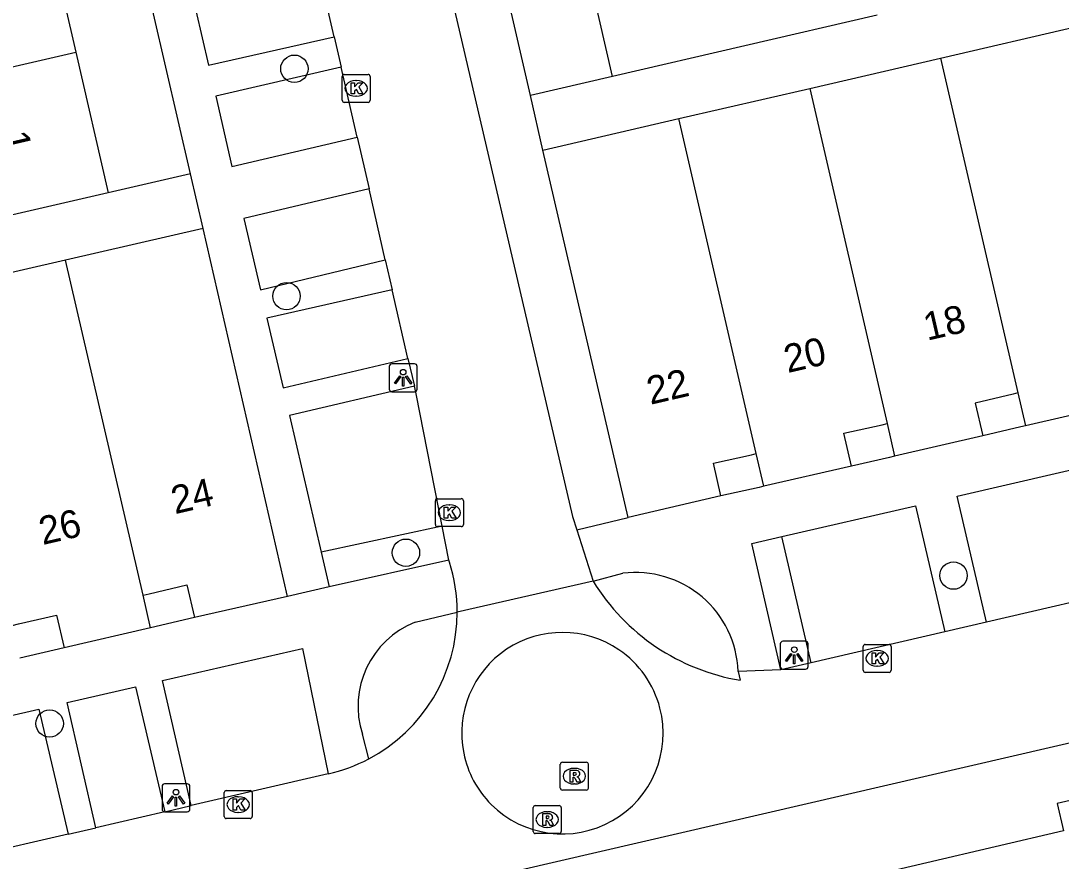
# Model space of a CAD drawing. Extents: x 156414 to 157775, y 382335 to 383765.
# Drawn here: x 157019.6 to 157056.8, y 383154.44 to 383184.48 of the extents above; entities that cross this region are included whole.
import ezdxf

# ---------------------------------------------------------------- set-up
doc = ezdxf.new("R2010")
doc.units = 0
for name, color, linetype in [('IMGEO_Boom', 7, 'Continuous'), ('IMGEO_Kolk', 7, 'Continuous'), ('IMGEO_Lichtpunt', 7, 'Continuous'), ('IMGEO_Pand', 7, 'Continuous'), ('IMGEO_Pand_nummerreeks', 7, 'Continuous'), ('IMGEO_Rijbaan_lokaal_gesloten', 7, 'Continuous'), ('IMGEO_Rijbaan_lokaal_open', 7, 'Continuous'), ('IMGEO_Rioolput', 7, 'Continuous'), ('IMGEO_Voetpad_open', 7, 'Continuous')]:
    doc.layers.add(name, color=color, linetype=linetype)

msp = doc.modelspace()

# ---------------------------------------------------------------- linework, layer by layer
at = {"layer": 'IMGEO_Boom'}
for centre in [(157029.382, 383182.772), (157029.102, 383174.645), (157033.372, 383165.471), (157052.95, 383164.652), (157020.634, 383159.363)]:
    msp.add_circle(centre, 0.489, dxfattribs=at)
at = {"layer": 'IMGEO_Kolk'}
for p, q in [((157031.091, 383181.644), (157031.091, 383182.496)), ((157031.166, 383182.57), (157032.018, 383182.57)), ((157031.579, 383182.35), (157031.604, 383182.35)), ((157032.092, 383182.496), (157032.092, 383181.644)), ((157032.018, 383181.57), (157031.166, 383181.57)), ((157031.602, 383181.79), (157031.577, 383181.79)), ((157034.498, 383167.403), (157035.35, 383167.403)), ((157034.423, 383166.477), (157034.423, 383167.329)), ((157034.911, 383167.183), (157034.936, 383167.183)), ((157035.424, 383167.329), (157035.424, 383166.477)), ((157034.934, 383166.623), (157034.909, 383166.623)), ((157035.35, 383166.403), (157034.498, 383166.403)), ((157049.793, 383162.194), (157050.645, 383162.194)), ((157049.718, 383161.268), (157049.718, 383162.12)), ((157050.206, 383161.974), (157050.231, 383161.974)), ((157050.719, 383162.12), (157050.719, 383161.268)), ((157050.229, 383161.414), (157050.204, 383161.414)), ((157050.645, 383161.194), (157049.793, 383161.194)), ((157026.949, 383156.969), (157027.801, 383156.969)), ((157026.874, 383156.043), (157026.874, 383156.895)), ((157027.362, 383156.749), (157027.387, 383156.749)), ((157027.875, 383156.895), (157027.875, 383156.043)), ((157027.801, 383155.969), (157026.949, 383155.969)), ((157027.385, 383156.189), (157027.36, 383156.189))]:
    msp.add_line(p, q, dxfattribs=at)
for points in [[(157031.091, 383181.644), (157031.091, 383182.496)], [(157031.166, 383182.57), (157032.018, 383182.57)], [(157031.412, 383182.27), (157031.535, 383182.27), (157031.535, 383182.119), (157031.665, 383182.27), (157031.829, 383182.27), (157031.683, 383182.119), (157031.836, 383181.87), (157031.684, 383181.87), (157031.599, 383182.034), (157031.535, 383181.967), (157031.535, 383181.87), (157031.412, 383181.87), (157031.412, 383182.27)], [(157032.092, 383182.496), (157032.092, 383181.644)], [(157032.018, 383181.57), (157031.166, 383181.57)], [(157034.498, 383167.403), (157035.35, 383167.403)], [(157034.423, 383166.477), (157034.423, 383167.329)], [(157034.744, 383167.103), (157034.867, 383167.103), (157034.867, 383166.952), (157034.997, 383167.103), (157035.161, 383167.103), (157035.015, 383166.952), (157035.168, 383166.703), (157035.016, 383166.703), (157034.931, 383166.867), (157034.867, 383166.8), (157034.867, 383166.703), (157034.744, 383166.703), (157034.744, 383167.103)], [(157035.424, 383167.329), (157035.424, 383166.477)], [(157035.35, 383166.403), (157034.498, 383166.403)], [(157049.793, 383162.194), (157050.645, 383162.194)], [(157049.718, 383161.268), (157049.718, 383162.12)], [(157050.039, 383161.894), (157050.162, 383161.894), (157050.162, 383161.743), (157050.292, 383161.894), (157050.456, 383161.894), (157050.31, 383161.743), (157050.463, 383161.494), (157050.311, 383161.494), (157050.226, 383161.658), (157050.162, 383161.591), (157050.162, 383161.494), (157050.039, 383161.494), (157050.039, 383161.894)], [(157050.719, 383162.12), (157050.719, 383161.268)], [(157050.645, 383161.194), (157049.793, 383161.194)], [(157026.949, 383156.969), (157027.801, 383156.969)], [(157026.874, 383156.043), (157026.874, 383156.895)], [(157027.195, 383156.669), (157027.318, 383156.669), (157027.318, 383156.518), (157027.448, 383156.669), (157027.612, 383156.669), (157027.466, 383156.518), (157027.619, 383156.269), (157027.467, 383156.269), (157027.382, 383156.433), (157027.318, 383156.366), (157027.318, 383156.269), (157027.195, 383156.269), (157027.195, 383156.669)], [(157027.875, 383156.895), (157027.875, 383156.043)], [(157027.801, 383155.969), (157026.949, 383155.969)]]:
    msp.add_lwpolyline(points, dxfattribs=at)
for centre, start, end in [((157031.168, 383182.494), 91.552, 178.448), ((157031.168, 383182.494), 91.552, 178.448), ((157032.016, 383182.494), 1.552, 88.448), ((157032.016, 383182.494), 1.552, 88.448), ((157031.168, 383181.646), 181.552, 268.448), ((157031.168, 383181.646), 181.552, 268.448), ((157032.016, 383181.646), 271.552, 358.448), ((157032.016, 383181.646), 271.552, 358.448), ((157034.5, 383167.327), 91.552, 178.448), ((157034.5, 383167.327), 91.552, 178.448), ((157035.348, 383167.327), 1.552, 88.448), ((157035.348, 383167.327), 1.552, 88.448), ((157034.5, 383166.479), 181.552, 268.448), ((157034.5, 383166.479), 181.552, 268.448), ((157035.348, 383166.479), 271.552, 358.448), ((157035.348, 383166.479), 271.552, 358.448), ((157049.795, 383162.118), 91.552, 178.448), ((157049.795, 383162.118), 91.552, 178.448), ((157050.643, 383162.118), 1.552, 88.448), ((157050.643, 383162.118), 1.552, 88.448), ((157049.795, 383161.27), 181.552, 268.448), ((157049.795, 383161.27), 181.552, 268.448), ((157050.643, 383161.27), 271.552, 358.448), ((157050.643, 383161.27), 271.552, 358.448), ((157026.951, 383156.893), 91.552, 178.448), ((157026.951, 383156.893), 91.552, 178.448), ((157027.799, 383156.893), 1.552, 88.448), ((157027.799, 383156.893), 1.552, 88.448), ((157026.951, 383156.045), 181.552, 268.448), ((157026.951, 383156.045), 181.552, 268.448), ((157027.799, 383156.045), 271.552, 358.448), ((157027.799, 383156.045), 271.552, 358.448)]:
    msp.add_arc(centre, 0.0765, start, end, dxfattribs=at)
for centre, major_axis, ratio, start_param, end_param in [((157031.578, 383182.07), (-0.387, 0.002), 0.722429, 4.712389, 7.853982), ((157031.603, 383182.07), (-0.39, 0.002), 0.717154, 1.570796, 4.712389), ((157034.91, 383166.903), (-0.387, 0.002), 0.722429, 4.712389, 7.853982), ((157034.935, 383166.903), (-0.39, 0.002), 0.717154, 1.570796, 4.712389), ((157050.205, 383161.694), (-0.387, 0.002), 0.722429, 4.712389, 7.853982), ((157050.23, 383161.694), (-0.39, 0.002), 0.717154, 1.570796, 4.712389), ((157027.361, 383156.469), (-0.387, 0.002), 0.722429, 4.712389, 7.853982), ((157027.386, 383156.469), (-0.39, 0.002), 0.717154, 1.570796, 4.712389)]:
    msp.add_ellipse(centre, major_axis=major_axis, ratio=ratio, start_param=start_param, end_param=end_param, dxfattribs=at)
at = {"layer": 'IMGEO_Lichtpunt'}
for p, q in [((157033.677, 383172.224), (157032.869, 383172.224)), ((157033.677, 383172.224), (157032.869, 383172.224)), ((157032.775, 383172.129), (157032.775, 383171.322)), ((157032.775, 383172.129), (157032.775, 383171.322)), ((157033.771, 383171.322), (157033.771, 383172.129)), ((157033.771, 383171.322), (157033.771, 383172.129)), ((157032.869, 383171.228), (157033.677, 383171.228)), ((157032.869, 383171.228), (157033.677, 383171.228)), ((157046.756, 383162.209), (157046.756, 383161.402)), ((157046.756, 383162.209), (157046.756, 383161.402)), ((157047.658, 383162.304), (157046.85, 383162.304)), ((157047.658, 383162.304), (157046.85, 383162.304)), ((157047.752, 383161.402), (157047.752, 383162.209)), ((157047.752, 383161.402), (157047.752, 383162.209)), ((157046.85, 383161.308), (157047.658, 383161.308)), ((157046.85, 383161.308), (157047.658, 383161.308)), ((157024.651, 383157.114), (157024.651, 383156.307)), ((157024.651, 383157.114), (157024.651, 383156.307)), ((157025.553, 383157.209), (157024.745, 383157.209)), ((157025.553, 383157.209), (157024.745, 383157.209)), ((157025.647, 383156.307), (157025.647, 383157.114)), ((157025.647, 383156.307), (157025.647, 383157.114)), ((157024.745, 383156.213), (157025.553, 383156.213)), ((157024.745, 383156.213), (157025.553, 383156.213))]:
    msp.add_line(p, q, dxfattribs=at)
for points in [[(157033.149, 383171.793), (157033.188, 383171.765), (157033, 383171.503), (157032.962, 383171.53), (157033.149, 383171.793)], [(157033.251, 383171.745), (157033.298, 383171.745), (157033.298, 383171.423), (157033.251, 383171.423), (157033.251, 383171.745)], [(157033.361, 383171.765), (157033.399, 383171.792), (157033.586, 383171.53), (157033.547, 383171.502), (157033.361, 383171.765)], [(157047.13, 383161.873), (157047.169, 383161.845), (157046.981, 383161.583), (157046.943, 383161.61), (157047.13, 383161.873)], [(157047.232, 383161.825), (157047.279, 383161.825), (157047.279, 383161.503), (157047.232, 383161.503), (157047.232, 383161.825)], [(157047.342, 383161.845), (157047.38, 383161.872), (157047.567, 383161.61), (157047.528, 383161.582), (157047.342, 383161.845)], [(157025.025, 383156.778), (157025.064, 383156.75), (157024.876, 383156.488), (157024.838, 383156.515), (157025.025, 383156.778)], [(157025.127, 383156.73), (157025.174, 383156.73), (157025.174, 383156.408), (157025.127, 383156.408), (157025.127, 383156.73)], [(157025.237, 383156.75), (157025.275, 383156.777), (157025.462, 383156.515), (157025.423, 383156.487), (157025.237, 383156.75)]]:
    msp.add_lwpolyline(points, dxfattribs=at)
for centre in [(157033.274, 383171.927), (157047.255, 383162.007), (157025.15, 383156.912)]:
    msp.add_circle(centre, 0.0994, dxfattribs=at)
for centre, start, end in [((157032.869, 383172.129), 90, 180), ((157032.869, 383172.129), 90, 180), ((157033.677, 383172.129), 0, 90), ((157033.677, 383172.129), 0, 90), ((157032.869, 383171.322), 180, 270), ((157032.869, 383171.322), 180, 270), ((157033.677, 383171.322), 270, 0), ((157033.677, 383171.322), 270, 360), ((157046.85, 383162.209), 90, 180), ((157046.85, 383162.209), 90, 180), ((157047.658, 383162.209), 0, 90), ((157047.658, 383162.209), 0, 90), ((157046.85, 383161.402), 180, 270), ((157046.85, 383161.402), 180, 270), ((157047.658, 383161.402), 270, 0), ((157047.658, 383161.402), 270, 360), ((157024.745, 383157.114), 90, 180), ((157024.745, 383157.114), 90, 180), ((157025.553, 383157.114), 0, 90), ((157025.553, 383157.114), 0, 90), ((157024.745, 383156.307), 180, 270), ((157024.745, 383156.307), 180, 270), ((157025.553, 383156.307), 270, 0), ((157025.553, 383156.307), 270, 360)]:
    msp.add_arc(centre, 0.0946, start, end, dxfattribs=at)
at = {"layer": 'IMGEO_Pand'}
for points in [[(157020.354, 383188.627), (157021.567, 383183.365)], [(157040.76, 383182.495), (157039.596, 383187.529)], [(157050.221, 383184.682), (157040.76, 383182.495)], [(157052.483, 383183.15), (157057.404, 383184.288), (157057.989, 383181.755)], [(157012.106, 383181.18), (157021.567, 383183.365)], [(157021.567, 383183.365), (157022.726, 383178.333)], [(157047.807, 383182.069), (157052.483, 383183.15)], [(157052.483, 383183.15), (157055.248, 383171.183)], [(157043.13, 383180.988), (157047.807, 383182.069)], [(157047.807, 383182.069), (157050.573, 383170.089)], [(157038.271, 383179.864), (157043.13, 383180.988)], [(157045.894, 383169.013), (157043.13, 383180.988)], [(157041.316, 383166.728), (157038.271, 383179.864)], [(157022.726, 383178.333), (157013.264, 383176.153)], [(157026.12, 383177.062), (157021.206, 383175.93)], [(157029.133, 383163.903), (157026.12, 383177.062)], [(157021.206, 383175.93), (157016.528, 383174.852)], [(157023.973, 383163.948), (157021.206, 383175.93)], [(157055.248, 383171.183), (157055.078, 383171.142), (157053.719, 383170.817), (157053.991, 383169.648)], [(157055.248, 383171.183), (157055.518, 383170.012)], [(157058.675, 383170.739), (157055.518, 383170.012)], [(157049.302, 383168.571), (157049.031, 383169.739), (157050.393, 383170.048), (157050.573, 383170.089)], [(157050.573, 383170.089), (157050.843, 383168.92)], [(157053.991, 383169.648), (157050.843, 383168.92)], [(157044.635, 383167.501), (157044.364, 383168.669), (157045.725, 383168.975), (157045.894, 383169.013)], [(157046.164, 383167.845), (157045.894, 383169.013)], [(157049.302, 383168.571), (157046.164, 383167.845)], [(157044.635, 383167.501), (157041.316, 383166.728)], [(157023.973, 383163.948), (157024.193, 383164.001), (157025.54, 383164.327), (157025.809, 383163.157)], [(157024.243, 383162.781), (157023.973, 383163.948)], [(157029.133, 383163.903), (157025.809, 383163.157)], [(157019.295, 383162.871), (157019.522, 383162.924), (157020.879, 383163.241), (157021.148, 383162.071)], [(157024.243, 383162.781), (157021.148, 383162.071)]]:
    msp.add_lwpolyline(points, dxfattribs=at)
at = {"layer": 'IMGEO_Rijbaan_lokaal_gesloten'}
for points in [[(157028.194, 383214.389), (157029.007, 383211.056), (157039.327, 383166.762), (157039.477, 383166.29)], [(157030.805, 383183.912), (157029.679, 383188.816)], [(157030.805, 383183.912), (157031.054, 383182.828)], [(157031.628, 383180.327), (157031.054, 383182.828)], [(157031.628, 383180.327), (157032.052, 383178.478)], [(157032.633, 383175.945), (157032.052, 383178.478)], [(157032.633, 383175.945), (157032.88, 383174.872)], [(157033.445, 383172.408), (157032.88, 383174.872)], [(157033.445, 383172.408), (157033.672, 383171.419)], [(157034.669, 383166.415), (157033.733, 383171.154), (157033.672, 383171.419)], [(156978.188, 383140.425), (156980.132, 383140.879), (157098.962, 383168.364)], [(157034.908, 383165.203), (157034.669, 383166.415)], [(157039.477, 383166.29), (157040.061, 383164.454)], [(157034.929, 383165.139), (157034.908, 383165.203)], [(157040.061, 383164.454), (157035.204, 383163.347)], [(157059.575, 383164.248), (157054.13, 383162.988)], [(157054.13, 383162.988), (157052.638, 383162.644)], [(157052.638, 383162.644), (157047.855, 383161.537)], [(157047.855, 383161.537), (157046.772, 383161.287)], [(157046.772, 383161.287), (157045.248, 383161.23)], [(157045.248, 383161.23), (157045.323, 383160.912)], [(157030.587, 383157.563), (157025.694, 383156.43)], [(157024.751, 383156.212), (157022.286, 383155.642)], [(157024.751, 383156.212), (157025.694, 383156.43)], [(157021.295, 383155.412), (157022.286, 383155.642)], [(157021.295, 383155.412), (157017.985, 383154.646)]]:
    msp.add_lwpolyline(points, dxfattribs=at)
for centre, radius, start, end in [((157029.261, 383163.352), 5.943, 359.9515, 17.4976), ((157046.586, 383168.468), 7.661, 211.6001, 260.5087), ((157029.267, 383163.351), 5.937, 297.8554, 359.9604), ((157029.266, 383163.357), 5.943, 282.8433, 297.8363)]:
    msp.add_arc(centre, radius, start, end, dxfattribs=at)
at = {"layer": 'IMGEO_Rijbaan_lokaal_open'}
for centre, radius, start, end in [((157038.965, 383159.02), 3.601, 55.8257, 191.4352), ((157038.969, 383159.022), 3.597, 14.4511, 55.8542), ((157038.965, 383159.02), 3.601, 224.995, 14.4743), ((157038.953, 383159.013), 3.587, 191.3727, 225.0608)]:
    msp.add_arc(centre, radius, start, end, dxfattribs=at)
at = {"layer": 'IMGEO_Rioolput'}
for p, q in [((157038.891, 383157.058), (157038.891, 383157.91)), ((157038.966, 383157.984), (157039.818, 383157.984)), ((157039.379, 383157.764), (157039.404, 383157.764)), ((157039.892, 383157.91), (157039.892, 383157.058)), ((157039.818, 383156.984), (157038.966, 383156.984)), ((157039.402, 383157.204), (157039.377, 383157.204)), ((157037.921, 383155.508), (157037.921, 383156.36)), ((157037.996, 383156.434), (157038.848, 383156.434)), ((157038.409, 383156.214), (157038.434, 383156.214)), ((157038.922, 383156.36), (157038.922, 383155.508)), ((157038.432, 383155.654), (157038.407, 383155.654)), ((157038.848, 383155.434), (157037.996, 383155.434))]:
    msp.add_line(p, q, dxfattribs=at)
for points in [[(157038.891, 383157.058), (157038.891, 383157.91)], [(157038.966, 383157.984), (157039.818, 383157.984)], [(157039.892, 383157.91), (157039.892, 383157.058)], [(157039.48, 383157.682), (157039.228, 383157.684), (157039.228, 383157.284)], [(157039.228, 383157.284), (157039.352, 383157.284), (157039.352, 383157.446), (157039.363, 383157.446)], [(157039.406, 383157.603), (157039.352, 383157.603), (157039.352, 383157.522)], [(157039.352, 383157.522), (157039.404, 383157.522)], [(157039.41, 383157.417), (157039.481, 383157.284), (157039.621, 383157.284), (157039.556, 383157.41)], [(157039.818, 383156.984), (157038.966, 383156.984)], [(157037.921, 383155.508), (157037.921, 383156.36)], [(157037.996, 383156.434), (157038.848, 383156.434)], [(157038.922, 383156.36), (157038.922, 383155.508)], [(157038.51, 383156.132), (157038.258, 383156.134), (157038.258, 383155.734)], [(157038.258, 383155.734), (157038.382, 383155.734), (157038.382, 383155.896), (157038.393, 383155.896)], [(157038.436, 383156.053), (157038.382, 383156.053), (157038.382, 383155.972)], [(157038.382, 383155.972), (157038.434, 383155.972)], [(157038.44, 383155.867), (157038.511, 383155.734), (157038.651, 383155.734), (157038.586, 383155.86)], [(157038.848, 383155.434), (157037.996, 383155.434)]]:
    msp.add_lwpolyline(points, dxfattribs=at)
for centre, radius, start, end in [((157038.968, 383157.908), 0.0765, 91.552, 178.448), ((157038.968, 383157.908), 0.0765, 91.552, 178.448), ((157039.816, 383157.908), 0.0765, 1.552, 88.448), ((157039.816, 383157.908), 0.0765, 1.552, 88.448), ((157039.362, 383157.393), 0.0533, 26.0293, 88.6989), ((157039.388, 383157.711), 0.19, 274.7715, 282.9687), ((157039.412, 383157.507), 0.0964, 77.0061, 93.1865), ((157039.426, 383157.564), 0.0378, 276.6634, 79.6772), ((157039.479, 383157.572), 0.109, 350.3612, 89.416), ((157039.477, 383157.572), 0.112, 277.5842, 350.9817), ((157039.461, 383157.357), 0.108, 29.5134, 73.7905), ((157038.968, 383157.06), 0.0765, 181.552, 268.448), ((157038.968, 383157.06), 0.0765, 181.552, 268.448), ((157039.816, 383157.06), 0.0765, 271.552, 358.448), ((157039.816, 383157.06), 0.0765, 271.552, 358.448), ((157037.998, 383156.358), 0.0765, 91.552, 178.448), ((157037.998, 383156.358), 0.0765, 91.552, 178.448), ((157038.846, 383156.358), 0.0765, 1.552, 88.448), ((157038.846, 383156.358), 0.0765, 1.552, 88.448), ((157038.392, 383155.843), 0.0533, 26.0293, 88.6989), ((157038.418, 383156.161), 0.19, 274.7715, 282.9687), ((157038.442, 383155.957), 0.0964, 77.0061, 93.1865), ((157038.456, 383156.014), 0.0378, 276.6634, 79.6772), ((157038.509, 383156.022), 0.109, 350.3612, 89.416), ((157038.507, 383156.022), 0.112, 277.5842, 350.9817), ((157038.491, 383155.807), 0.108, 29.5134, 73.7905), ((157037.998, 383155.51), 0.0765, 181.552, 268.448), ((157037.998, 383155.51), 0.0765, 181.552, 268.448), ((157038.846, 383155.51), 0.0765, 271.552, 358.448), ((157038.846, 383155.51), 0.0765, 271.552, 358.448)]:
    msp.add_arc(centre, radius, start, end, dxfattribs=at)
for centre, major_axis, ratio, start_param, end_param in [((157039.378, 383157.484), (-0.387, 0.002), 0.722429, 4.712389, 7.853982), ((157039.403, 383157.484), (-0.39, 0.002), 0.717154, 1.570796, 4.712389), ((157038.408, 383155.934), (-0.387, 0.002), 0.722429, 4.712389, 7.853982), ((157038.433, 383155.934), (-0.39, 0.002), 0.717154, 1.570796, 4.712389)]:
    msp.add_ellipse(centre, major_axis=major_axis, ratio=ratio, start_param=start_param, end_param=end_param, dxfattribs=at)
at = {"layer": 'IMGEO_Voetpad_open'}
for points in [[(157037.821, 383181.817), (157031.663, 383208.521)], [(157025.67, 383179.012), (157019.502, 383205.715)], [(157029.679, 383188.816), (157025.184, 383187.796), (157026.316, 383182.894), (157030.805, 383183.912)], [(157031.054, 383182.828), (157026.57, 383181.794), (157027.15, 383179.282), (157031.628, 383180.327)], [(157040.76, 383182.495), (157037.821, 383181.817)], [(157038.271, 383179.864), (157037.821, 383181.817)], [(157025.67, 383179.012), (157022.726, 383178.333)], [(157026.12, 383177.062), (157025.67, 383179.012)], [(157032.052, 383178.478), (157027.579, 383177.422), (157028.169, 383174.867), (157032.633, 383175.945)], [(157032.88, 383174.872), (157028.403, 383173.854), (157028.977, 383171.367), (157033.445, 383172.408)], [(157033.672, 383171.419), (157029.206, 383170.377), (157030.335, 383165.486)], [(157055.518, 383170.012), (157055.349, 383169.973), (157053.991, 383169.648)], [(157050.843, 383168.92), (157050.665, 383168.879), (157049.302, 383168.571)], [(157054.13, 383162.988), (157053.073, 383167.495), (157058.484, 383168.746), (157059.575, 383164.248)], [(157046.164, 383167.845), (157045.997, 383167.806), (157044.635, 383167.501)], [(157046.81, 383166.048), (157051.594, 383167.153), (157052.638, 383162.644)], [(157039.477, 383166.29), (157041.316, 383166.728)], [(157034.669, 383166.415), (157030.335, 383165.486)], [(157099.395, 383166.395), (157056.651, 383156.504), (157056.885, 383155.534)], [(157046.772, 383161.287), (157045.734, 383165.799), (157046.81, 383166.048)], [(157047.855, 383161.537), (157046.81, 383166.048)], [(157030.335, 383165.486), (157030.621, 383164.249)], [(157034.908, 383165.203), (157030.621, 383164.249)], [(157040.061, 383164.454), (157041.122, 383164.735)], [(157030.621, 383164.249), (157029.133, 383163.903)], [(157033.698, 383162.985), (157035.204, 383163.347)], [(157025.809, 383163.157), (157024.243, 383162.781)], [(157021.148, 383162.071), (157019.565, 383161.703)], [(157025.694, 383156.43), (157024.669, 383160.899), (157029.671, 383162.052), (157030.587, 383157.563)], [(157022.286, 383155.642), (157021.259, 383160.113), (157023.701, 383160.676), (157024.751, 383156.212)], [(157017.985, 383154.646), (157016.972, 383159.124), (157020.25, 383159.88), (157021.295, 383155.412)], [(157032.041, 383158.102), (157031.815, 383158.982)], [(157056.885, 383155.534), (157047.107, 383153.236)]]:
    msp.add_lwpolyline(points, dxfattribs=at)
for centre, radius, start, end in [((157041.586, 383161.1), 3.665, 2.0347, 97.2701), ((157034.896, 383159.977), 3.237, 111.711, 197.9046)]:
    msp.add_arc(centre, radius, start, end, dxfattribs=at)

# ---------------------------------------------------------------- texts
at = {"layer": 'IMGEO_Pand_nummerreeks'}
for s, rotation, p in [('1', 282.9749, (157018.878, 383180.424)), ('18', 13.0291, (157052.005, 383173.046)), ('20', 13.0291, (157047.017, 383171.891)), ('22', 13.0291, (157042.112, 383170.757)), ('24', 13.1035, (157025.112, 383166.845)), ('26', 13.1035, (157020.384, 383165.744))]:
    msp.add_text(s, height=1, rotation=rotation, dxfattribs=at).set_placement(p)

doc.saveas('drawing.dxf')
